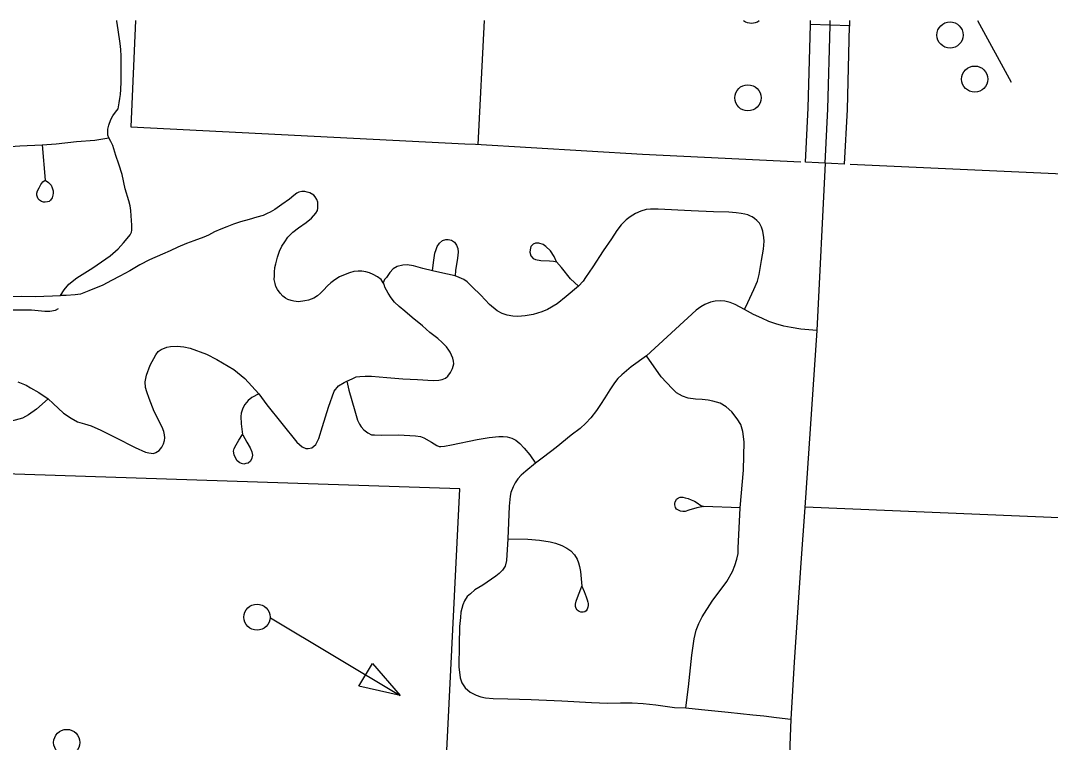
# Model space of a CAD drawing. Extents: x 653372 to 905732, y 627442 to 787275.
# Drawn here: x 673522 to 677453, y 784516 to 787275 of the extents above; entities that cross this region are included whole.
import ezdxf

# ---------------------------------------------------------------- set-up
doc = ezdxf.new("R2010")
doc.units = 0
for name, color, linetype in [('32', 7, 'Continuous'), ('33', 7, 'Continuous'), ('34', 7, 'Continuous'), ('35', 7, 'Continuous'), ('5', 7, 'Continuous'), ('56', 7, 'Continuous'), ('6', 7, 'Continuous')]:
    doc.layers.add(name, color=color, linetype=linetype)

msp = doc.modelspace()

# ---------------------------------------------------------------- linework, layer by layer
at = {"layer": '32'}
for p, q in [((676687.1, 787254.8), (676537.2, 787260.3)), ((676668, 786726.2), (676518.2, 786733.7))]:
    msp.add_line(p, q, dxfattribs=at)
for points in [[(676518.2, 786733.7), (676528.5, 786940.8), (676537.1, 787257.9), (676537.2, 787260.3)], [(676537.2, 787260.3), (676537.7, 787274.7)], [(676593.1, 786729.9), (676603.4, 786937.9), (676612.1, 787255.5), (676612.8, 787274.7)], [(676668, 786726.2), (676678.4, 786935), (676687, 787253.1), (676687.1, 787254.8)], [(676687.1, 787254.8), (676687.8, 787274.7)]]:
    msp.add_lwpolyline(points, dxfattribs=at)
at = {"layer": '33'}
for points in [[(676561.3, 786090.6), (676500.7, 786095.8), (676463.4, 786101.6), (676435.4, 786107.1), (676405.8, 786115.6), (676379.1, 786124.6), (676351.3, 786137.2), (676319.6, 786152.2), (676285, 786170.8), (676249.8, 786190.1), (676231.3, 786197.7), (676210.9, 786202.4), (676192.2, 786204.1), (676174, 786202.9), (676156.3, 786198.1), (676134.4, 786190), (676118.3, 786181.1), (676101.5, 786168.1), (675911.8, 785993.4), (675853.3, 785951.3), (675817.8, 785921.3), (675802.1, 785906.5), (675789.9, 785889.9), (675771, 785864.1), (675752.5, 785833), (675735.3, 785807.7), (675721.1, 785784.7), (675698.6, 785756.6), (675679.8, 785736.1), (675658.7, 785716.2), (675623.7, 785690), (675566.6, 785643.1), (675518, 785607), (675488, 785583.3), (675450.8, 785553.3), (675433.3, 785537.5), (675420.6, 785523.2), (675410.2, 785508.3), (675402.1, 785492.7), (675393.3, 785471.3), (675390.5, 785457.9), (675387, 785419.1), (675381.5, 785293.8), (675376.7, 785211.9), (675371.9, 785190.4), (675362.1, 785174.8), (675349.4, 785161.7), (675336.8, 785151.6), (675286.5, 785117.3)], [(676061.2, 784648.7), (676071.9, 784729), (676084.9, 784849.9), (676093.8, 784911.8), (676100.7, 784945.6), (676111.4, 784970.5), (676124.5, 784995.9), (676162, 785055.9), (676217.6, 785131.6), (676240.4, 785169.6), (676249.3, 785192.8), (676256.5, 785216.1), (676261.8, 785238.2), (676261.9, 785259.3), (676269.4, 785413.4), (676281.4, 785557.3), (676284.6, 785664.6), (676278.7, 785704.1), (676271.9, 785731.2), (676257.9, 785753.3), (676237.6, 785779.1), (676215.4, 785799.2), (676192.3, 785812.2), (676165, 785820), (676147, 785824.1), (676123.6, 785827.1), (676097.9, 785828.5), (676071, 785832.2), (676048.4, 785839.9), (676026.5, 785851.7), (676009.4, 785868.6), (675967.4, 785913.3), (675911.8, 785993.4)], [(676130.8, 785418.2), (676103.4, 785412.8), (676073.3, 785403.5), (676059.6, 785398.9), (676050.8, 785398.6), (676041.3, 785399.8), (676026.6, 785407.5), (676022.1, 785413.8), (676019.4, 785424.2), (676020, 785431.8), (676020.4, 785435), (676025.9, 785445.4), (676033.1, 785450.4), (676040.2, 785453.4), (676049.6, 785453.1), (676059.2, 785451.4), (676070.6, 785448.1), (676082.4, 785443.1), (676095.1, 785437.7), (676104.9, 785432.1), (676119.3, 785422.3), (676130.8, 785418.2)], [(676269.4, 785413.4), (676130.8, 785418.2)]]:
    msp.add_lwpolyline(points, dxfattribs=at)
at = {"layer": '34'}
for points in [[(673674.9, 786224.8), (673688.9, 786246.1), (673706.6, 786267.1), (673736.3, 786291.4), (673798.3, 786329.6), (673863.5, 786375.2), (673894, 786402.5), (673914.7, 786425.6), (673929.3, 786442.4), (673940.1, 786455.8), (673945.2, 786465.7), (673946.6, 786473.5), (673946, 786492.4), (673944.2, 786529.2), (673942.9, 786549.3), (673940.8, 786566.4), (673935.8, 786585.5), (673921.6, 786631.3), (673909.2, 786686.6), (673897, 786726.3), (673886.1, 786759.3), (673873.5, 786797.2), (673866.6, 786812.2), (673858.5, 786826.6), (673854.7, 786836.7), (673855.4, 786860.2), (673859.2, 786875.7), (673866.5, 786896.3), (673874.7, 786910.9), (673884.4, 786924.7), (673894.1, 786937.7), (673898.5, 786960.2), (673900.5, 786976.9), (673902.8, 786992.4), (673905.2, 787011.8), (673905.7, 787040.4), (673905.8, 787081.6), (673906.1, 787138.7), (673905, 787164.8), (673902, 787187.1), (673893.9, 787239.5), (673889.7, 787272.3), (673889.6, 787274.7)], [(672755.3, 786717.3), (672837.4, 786730.1), (672925.4, 786743.8), (673002.8, 786752.4), (673129, 786767.1), (673217.4, 786772.1), (673296.5, 786776.8), (673366.1, 786784.5), (673430.5, 786790.2), (673519.5, 786795.7), (673604.5, 786800.2), (673658.3, 786804), (673735.4, 786813.2), (673805.2, 786818.1), (673851.2, 786824.9), (673858.5, 786826.6)], [(673604.5, 786800.2), (673616, 786665.3)], [(676593.1, 786729.9), (676561.3, 786090.6), (676516.4, 785413.5), (676500.9, 785202.7), (676475.4, 784823.6), (676462.8, 784604.8), (676454.3, 784403.5)], [(673616, 786665.3), (673628.8, 786655.7), (673638.3, 786645.6), (673642.9, 786635.6), (673645.8, 786623.6), (673646.1, 786615.4), (673645.3, 786607.2), (673642.3, 786597.5), (673636.6, 786589), (673631, 786583.7), (673624.9, 786581.7), (673616.2, 786580.3), (673609.1, 786581.1), (673601.6, 786583.5), (673593.6, 786588.1), (673588.8, 786593.7), (673586.3, 786599.7), (673583.8, 786607.4), (673583.5, 786615.6), (673586.5, 786623.7), (673592.3, 786635.5), (673599.7, 786647.8), (673607.1, 786657.9), (673616, 786665.3)], [(674693.6, 786261.1), (674678.7, 786244.6), (674667.5, 786233.7), (674655.2, 786222.9), (674641.2, 786214.4), (674620.5, 786206.7), (674607, 786203.3), (674582.9, 786199.8), (674565.1, 786202), (674554.6, 786204.8), (674542.6, 786208.4), (674532.9, 786213.8), (674522.6, 786222.1), (674512.4, 786233.6), (674502.9, 786247.3), (674496.2, 786258.4), (674494, 786270.6), (674490.6, 786284.7), (674490.7, 786298.8), (674491.4, 786313.8), (674492.9, 786330.7), (674496.2, 786345.6), (674502.1, 786370.5), (674510.1, 786393.9), (674519.3, 786412.5), (674530.4, 786429.1), (674542.1, 786447), (674561.5, 786466.2), (674582.8, 786482.5), (674611.9, 786503.7), (674632.1, 786520), (674649.3, 786538.6), (674655.3, 786549), (674656.6, 786558.2), (674657.3, 786571), (674656.6, 786581.3), (674653.1, 786591.6), (674647, 786600.7), (674641.1, 786607.6), (674625.7, 786616.1), (674616.5, 786619.2), (674606.7, 786621.1), (674595.8, 786621.4), (674584.3, 786619.2), (674577.1, 786615.3), (674565.7, 786606.7), (674548, 786592.5), (674518.9, 786571.3), (674492.2, 786552.9), (674475.3, 786543.2), (674463.6, 786536.9), (674448, 786530.1)], [(676285, 786170.8), (676298.1, 786197.7), (676320.9, 786246.6), (676335, 786279.3), (676341.4, 786304.3), (676350.4, 786358), (676357.8, 786401.3), (676360.8, 786431.9), (676359.9, 786445.4), (676355.5, 786470.4), (676350.3, 786485.8), (676343.3, 786500.3), (676332.8, 786510.6), (676323.9, 786518.7), (676315.3, 786524.2), (676308.1, 786527.9), (676297.8, 786533), (676287.4, 786535.1), (676273.1, 786538.1), (676254, 786540), (676225.8, 786542.1), (676166.7, 786544.3), (676082, 786548.2), (675956.4, 786554.1), (675926.8, 786554.6), (675909.8, 786552.9), (675889.2, 786547), (675869.3, 786538), (675848.5, 786524.7), (675833.3, 786513), (675815, 786494.4), (675798.6, 786472.3), (675777.7, 786441.2), (675745.8, 786394.3), (675707.1, 786334.1), (675678.9, 786293.1), (675669.3, 786278.6), (675652.2, 786260.3)], [(674448, 786530.1), (674423.9, 786523.5), (674394.5, 786514.5), (674362, 786505.6), (674334.2, 786496.2), (674309, 786487), (674286.4, 786477.5), (674261.8, 786467.3), (674239, 786454.9), (674220.9, 786446.8), (674183.4, 786433.7), (674155.6, 786423), (674122.3, 786409.3), (674092.5, 786394.9), (674064, 786382.3), (674014.1, 786359.9), (673977.1, 786340.8), (673939.4, 786318.6), (673901, 786297.6), (673869.2, 786281.6), (673836.1, 786263.7), (673782.4, 786241.7), (673750.7, 786229.2), (673730, 786226.9), (673696, 786224.8), (673674.9, 786224.8)], [(675094.5, 786318.5), (675097.7, 786349.8), (675103.6, 786385.8), (675107.9, 786399.7), (675112.7, 786411.1), (675121.7, 786424.6), (675133.2, 786433.9), (675144.8, 786438), (675154.8, 786438.3), (675167.2, 786436), (675178.8, 786428.3), (675186.4, 786416.6), (675191.2, 786404.3), (675192.3, 786389.2), (675190.4, 786366.5), (675182.2, 786319.7), (675180.7, 786299.3)], [(675568.2, 786352.8), (675558.4, 786373.5), (675544.7, 786394.8), (675527.4, 786411.9), (675517.1, 786419.6), (675500.8, 786424.4), (675488.1, 786424.4), (675479.3, 786419.9), (675470.3, 786411), (675467.4, 786399.3), (675466.2, 786389.4), (675469.7, 786375.8), (675479, 786365.5), (675488, 786361.3), (675507.5, 786358.1), (675541.3, 786356.2), (675556.1, 786354.9), (675568.2, 786352.8)], [(675652.2, 786260.3), (675604.9, 786220.1), (675570.1, 786192.8), (675533.8, 786170.8), (675511.4, 786161.5), (675478.9, 786152), (675447.8, 786146.9), (675420.8, 786144.2), (675401.7, 786145.2), (675379.6, 786148.9), (675360.2, 786155.6), (675341.7, 786166.2), (675311.5, 786189.7), (675279.5, 786225.9), (675245.7, 786257.4), (675227.1, 786275.8), (675214.3, 786284.9), (675196.7, 786292.8), (675180.7, 786299.3), (675151.4, 786305.9), (675133.8, 786309.5), (675094.5, 786318.5), (675057.8, 786327), (675022.4, 786337.2), (674998.2, 786341.4), (674981.2, 786340.2), (674959.3, 786335.2), (674944.2, 786325.6), (674931.2, 786311.6), (674919.3, 786293.3), (674911.3, 786285.7), (674906.1, 786272.8)], [(675652.2, 786260.3), (675621.5, 786287.7), (675586.7, 786330.9), (675568.2, 786352.8)], [(674767.6, 785897), (674788, 785906.3), (674803.6, 785912.9), (674817.4, 785915), (674836.9, 785916.3), (674861.2, 785915.6), (674919.8, 785911.3), (674980.7, 785905.6), (675036.7, 785903), (675096.7, 785899.9), (675118.1, 785900.6), (675131.3, 785903), (675144.2, 785908.1), (675153.1, 785915.8), (675163.4, 785930.5), (675170.6, 785945.3), (675175.6, 785963.1), (675174.6, 785973.3), (675171.8, 785984.9), (675166.7, 785995.9), (675161.6, 786007.3), (675157, 786015.4), (675147.5, 786027.7), (675132, 786044.4), (675114.9, 786059.7), (675084, 786083), (675056.3, 786108.7), (675017.3, 786140.3), (674989.2, 786163.8), (674967.1, 786182.5), (674949.7, 786198.4), (674936.8, 786215.7), (674925.5, 786233.6), (674913.1, 786256.4), (674909.6, 786267.4), (674906.1, 786272.8), (674898, 786284.7), (674884.5, 786295), (674867.9, 786304.7), (674854.3, 786310.6), (674839.4, 786314.5), (674824.3, 786317.2), (674810.6, 786317.3), (674793.9, 786315.3), (674777.2, 786310.7), (674754.9, 786302.1), (674739, 786294.9), (674721.4, 786284.5), (674706.1, 786272.8), (674693.6, 786261.1)], [(672976.8, 786269.4), (673018.1, 786257.6), (673068.4, 786245.6), (673110.3, 786234), (673133, 786230.3), (673168.6, 786224.8), (673207.6, 786220.6), (673241.3, 786217.6), (673281.4, 786214.4), (673323.1, 786213.7), (673378.7, 786215.5), (673481.3, 786219.8), (673526.1, 786221.5), (673578.1, 786220.4), (673644.2, 786222.4), (673674.9, 786224.8)], [(673511.6, 785894.9), (673543.8, 785881.2), (673559.9, 785871.4), (673591.3, 785853.9), (673626.8, 785829.1), (673646.3, 785812), (673686, 785775), (673714.8, 785754.9), (673739.4, 785742), (673765.3, 785734.2), (673791.3, 785725.8), (673828.5, 785709.3), (673883.9, 785682.1), (673958.8, 785644), (673998.3, 785625.6), (674011.6, 785622.6), (674029.5, 785620.8), (674038.5, 785624.4), (674051.5, 785632.3), (674061.5, 785644.8), (674067.6, 785657.4), (674071.2, 785670.7), (674072.1, 785680.3), (674071.8, 785691.8), (674069, 785704), (674061.9, 785720.8), (674031.7, 785780.6), (674012.8, 785831), (674003.3, 785855.6), (673999.3, 785872.3), (673997.4, 785894.1), (674002.6, 785919.5), (674017.2, 785958.1), (674038.8, 785997.1), (674047.5, 786009.6), (674058, 786017.6), (674080.6, 786027.1), (674094.8, 786029.9), (674119.7, 786030.4), (674144.6, 786028.4), (674169.3, 786022.6), (674232.2, 785999.6), (674271.2, 785979.2), (674336.6, 785941.5), (674377.7, 785907.6)], [(674377.7, 785907.6), (674431.4, 785848.9), (674461.6, 785806.7), (674576.6, 785663.8), (674596.5, 785646), (674610.4, 785639.8), (674619.4, 785639.5), (674634.1, 785642.3), (674648.6, 785655.3), (674660.8, 785677.5), (674674.9, 785723.5), (674697, 785797.7), (674719.3, 785859), (674735.2, 785879), (674757.3, 785891.7), (674767.6, 785897)], [(674767.6, 785897), (674775.3, 785862.8), (674797.7, 785783.4), (674808, 785748), (674815.5, 785732.1), (674822.1, 785721.7), (674831.7, 785711.2), (674847.7, 785699.4), (674861.8, 785692.4), (674873.4, 785692.1), (674899.3, 785690.6), (674964.2, 785691.2), (675029.2, 785688.2), (675048.8, 785685.1), (675061.4, 785679.9), (675091.2, 785663.3), (675110.9, 785650.7), (675119.5, 785647.5), (675125.7, 785646.6), (675140.7, 785648), (675166.4, 785653.1), (675197.9, 785660.1), (675235, 785667.4), (675264.7, 785673.5), (675311.2, 785681.9), (675347.4, 785685.9), (675364.9, 785685.8), (675379.8, 785683.5), (675397.9, 785678.9), (675412.6, 785671.6), (675428.3, 785658.3), (675444.9, 785641.1), (675465.6, 785615.3), (675488, 785583.3)], [(673626.8, 785829.1), (673582.6, 785790.2), (673552, 785767.8), (673529, 785755.4), (673501.1, 785748.2), (673482, 785742.2), (673433, 785739.3), (673244, 785737.7)], [(674431.4, 785848.9), (674404.7, 785834.8), (674390.9, 785823.1), (674378.4, 785807.1), (674371, 785793.1), (674363.9, 785774.7), (674363.1, 785761.2), (674363.8, 785734.2), (674369.5, 785692.8)], [(674370.4, 785692.1), (674385.9, 785663.9), (674398.6, 785642), (674405.3, 785626.6), (674407.6, 785613.6), (674405, 785602.4), (674399.6, 785591.6), (674390.3, 785583.8), (674382.2, 785581.9), (674373.7, 785580.3), (674365.4, 785582), (674358.5, 785584.4), (674348.6, 785592.4), (674342, 785604.3), (674337.6, 785615.3), (674335.1, 785628.9), (674337.6, 785639.4), (674345.3, 785653.4), (674355.3, 785671), (674369.5, 785692.8)], [(678842.1, 785314.2), (678652.1, 785321.2), (678298.4, 785334.7), (678047, 785347.5), (677851.1, 785359.2), (676516.6, 785416)], [(675381.5, 785293.8), (675457.8, 785292.6), (675502.5, 785288.9), (675543.1, 785282.7), (675564, 785277.7), (675587.8, 785269.3), (675606.8, 785259.1), (675623, 785248.4), (675637, 785233.6), (675646.4, 785216.9), (675652.1, 785202.1), (675655.8, 785188.5), (675659.1, 785169.5), (675664.1, 785113.9)], [(675286.5, 785117.3), (675256.7, 785099), (675239.2, 785083.7), (675227.2, 785073.5), (675216.8, 785057.4), (675209.8, 785041.8), (675202.6, 785013.9), (675200.8, 784994.2), (675198, 784959.1), (675196.5, 784888.8), (675195.1, 784805.4), (675200.3, 784763.7), (675206.2, 784744.2), (675219.7, 784725.6), (675238.5, 784708), (675261, 784696.8), (675279.6, 784691), (675297, 784686.3), (675326.2, 784683.7), (675381.9, 784682.6), (675470.9, 784680.5), (675587.9, 784674.7), (675701.4, 784668.9), (675762, 784666.5), (675811.8, 784667.4), (675857, 784667.2), (675899.1, 784664.7), (675947, 784660.4), (676018.1, 784649.4), (676061.2, 784648.7), (676121.4, 784642.8), (676223.6, 784631.5), (676317.6, 784621.7), (676359.1, 784617.5), (676408, 784611.9), (676462.8, 784604.8)], [(675664.1, 785113.9), (675672.9, 785093.7), (675681.6, 785072.1), (675685.4, 785061.1), (675687.8, 785052.3), (675688.5, 785046.7), (675688.6, 785040), (675687.5, 785033), (675685.2, 785026), (675680.6, 785019.7), (675675.5, 785015.8), (675669.9, 785013.6), (675664.3, 785013.8), (675660.3, 785014.5), (675654.8, 785016.4), (675650.7, 785019.5), (675646.2, 785023.1), (675642.5, 785027.9), (675639.8, 785035.6), (675640.1, 785044.4), (675643.3, 785055.7), (675648.5, 785070.2), (675654.8, 785087), (675660.6, 785102.7), (675664.1, 785113.9)]]:
    msp.add_lwpolyline(points, dxfattribs=at)
at = {"layer": '35'}
msp.add_lwpolyline([(672965.2, 786226.3), (672995.6, 786207.3), (673006.2, 786201.3), (673027.8, 786198.1), (673047.3, 786193.9), (673069.3, 786188.1), (673114.2, 786184.1), (673142, 786180.7), (673157.8, 786174), (673177.7, 786169.3), (673222.5, 786166.4), (673263.2, 786162.6), (673284.3, 786161), (673315.2, 786160), (673345.2, 786161.2), (673396.7, 786161.2), (673440.7, 786165.8), (673484.2, 786169.7), (673563.1, 786169.9), (673614, 786164.2), (673633.1, 786164.2), (673655.4, 786168.7), (673666.8, 786174.7)], dxfattribs=at)
at = {"layer": '5'}
msp.add_lwpolyline([(675291.4, 787274.7), (675267.1, 786801.5)], dxfattribs=at)
at = {"layer": '56'}
for p, q in [((674813.4, 784730.9), (674865.7, 784818.5)), ((674865.7, 784818.5), (674970.9, 784696.3)), ((674970.9, 784696.3), (674813.4, 784730.9))]:
    msp.add_line(p, q, dxfattribs=at)
for points in [[(677174.9, 787274.7), (677303.3, 787039.8)], [(674475.6, 784991.9), (674970.9, 784696.3)]]:
    msp.add_lwpolyline(points, dxfattribs=at)
for centre in [(677070.2, 787219.5), (677164.5, 787051), (676298.8, 786979.5), (674424.5, 784995), (673698.2, 784516.3)]:
    msp.add_circle(centre, 50, dxfattribs=at)
msp.add_arc((676311.9, 787314.9), 50, 233.3761, 306.6239, dxfattribs=at)
at = {"layer": '6'}
for points in [[(673960.6, 787274.7), (673943, 786868.3)], [(673943, 786868.3), (675218.4, 786803.6), (675258.2, 786802), (675896.1, 786764.5), (676500.7, 786734.5)], [(676689.5, 786725.6), (678677.1, 786635.9)], [(676379.6, 784406.7), (676244.7, 784412.5), (675804.8, 784431.3), (675341.1, 784452.6), (675147.6, 784459.5), (675199.4, 785484.8), (672532.7, 785573.2), (672511.2, 784852)]]:
    msp.add_lwpolyline(points, dxfattribs=at)

doc.saveas('drawing.dxf')
